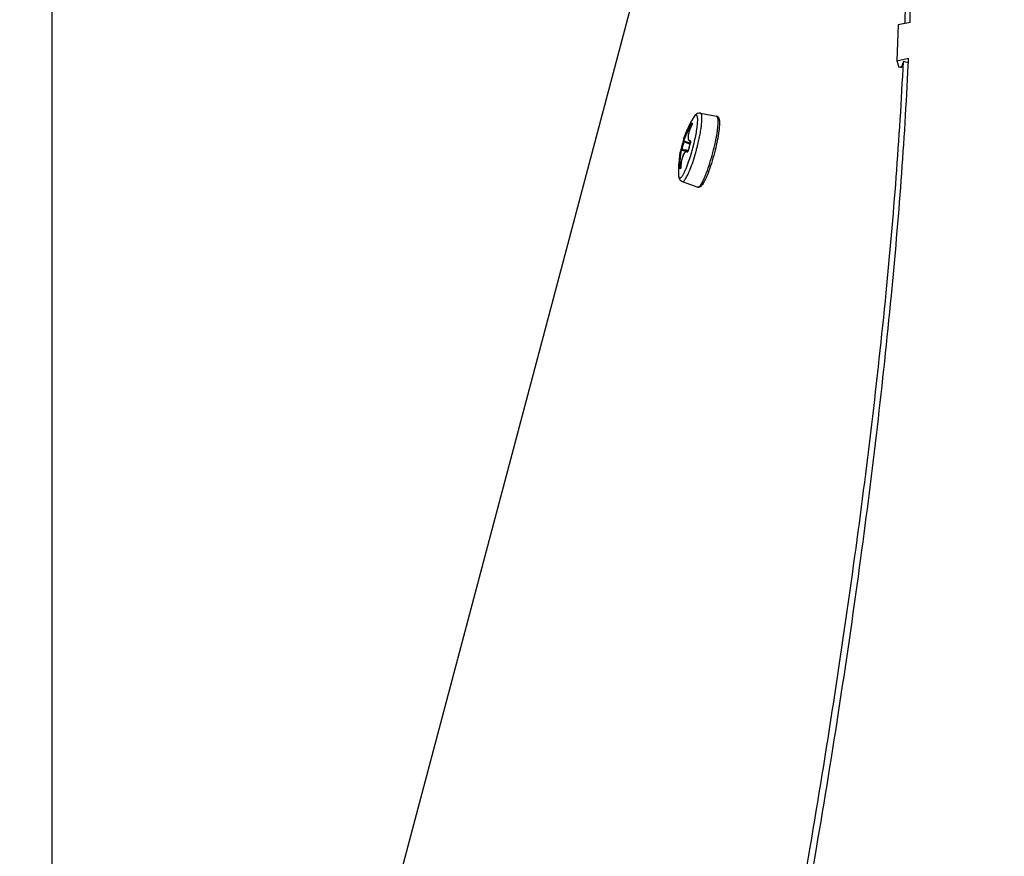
# Model space of a CAD drawing. Header units: millimetres. Extents: x 0 to 420, y 0 to 297.
# Tile 266 of 514: x 226 to 238, y 234 to 244. Entities that reach past the tile are written whole.
import ezdxf

# ---------------------------------------------------------------- set-up
doc = ezdxf.new("R2010")
doc.units = ezdxf.units.MM
doc.header["$LTSCALE"] = 23.1
doc.layers.get('0').update_dxf_attribs({"linetype": 'CONTINUOUS'})
doc.layers.add('DIM_PILOTEES', color=7, linetype='CONTINUOUS')
doc.styles.get("Standard").update_dxf_attribs({"font": 'txt', "width": 0.7})
doc.dimstyles.new('DIMSTYLE_1', dxfattribs={"dimtxt": 2.5, "dimasz": 3.5, "dimexe": 2, "dimexo": 0, "dimtad": 1, "dimdec": 0, "dimlfac": 10, "dimdsep": 46, "dimtxsty": 'Standard', "dimblk": '_FILLED', "dimblk1": '_FILLED', "dimblk2": '_FILLED', "dimcen": 0.09, "dimazin": 2, "dimtp": 1.2, "dimtm": 1.2, "dimtfac": 1, "dimtdec": 0, "dimtofl": 0, "dimtmove": 0, "dimatfit": 3, "dimldrblk": '_FILLED', "dimfxl": 0, "dimtolj": 1, "dimarcsym": 0})
doc.dimstyles.new('DIMSTYLE_2', dxfattribs={"dimtxt": 2.5, "dimasz": 3.5, "dimexe": 2, "dimexo": 0, "dimtad": 1, "dimdec": 0, "dimlfac": 10, "dimdsep": 46, "dimtxsty": 'Standard', "dimblk": '_FILLED', "dimblk1": '_FILLED', "dimblk2": '_FILLED', "dimcen": 0.09, "dimazin": 2, "dimtp": 0.5, "dimtm": 0.5, "dimtfac": 1, "dimtdec": 0, "dimtofl": 0, "dimtmove": 0, "dimatfit": 3, "dimldrblk": '_FILLED', "dimfxl": 0, "dimtolj": 1, "dimarcsym": 0})
doc.dimstyles.new('DIMSTYLE_4', dxfattribs={"dimtxt": 2.5, "dimasz": 3.5, "dimexe": 2, "dimexo": 0, "dimtad": 1, "dimdec": 0, "dimlfac": 10, "dimdsep": 46, "dimtxsty": 'Standard', "dimblk": '_FILLED', "dimblk1": '_FILLED', "dimblk2": '_FILLED', "dimcen": 0.09, "dimazin": 2, "dimtp": 0.8, "dimtm": 0.8, "dimtfac": 1, "dimtdec": 0, "dimtofl": 0, "dimtmove": 0, "dimatfit": 3, "dimldrblk": '_FILLED', "dimfxl": 0, "dimtolj": 1, "dimarcsym": 0})

# ---------------------------------------------------------------- blocks, each defined once
blk = doc.blocks.new('_FILLED')
at = {"color": 0, "linetype": 'ByBlock'}
blk.add_solid([(0, 0), (-1, 0.1429), (-1, -0.1429)], dxfattribs=at)
blk = doc.blocks.new('*D1')
at = {"layer": 'DIM_PILOTEES', "color": 2, "linetype": 'Continuous'}
for p, q in [((273.915, 254.209), (213.22, 254.209)), ((215.22, 254.209), (215.22, 191.828)), ((215.22, 129.447), (215.22, 191.828)), ((273.941, 129.447), (213.22, 129.447))]:
    blk.add_line(p, q, dxfattribs=at)
at = {"layer": 'DIM_PILOTEES', "color": 2, "linetype": 'Continuous', "xscale": 3.5, "yscale": 3.5, "zscale": 3.5}
for p, rotation in [((215.22, 254.209), 90), ((215.22, 129.447), 270)]:
    blk.add_blockref('_FILLED', p, dxfattribs=dict(at, rotation=rotation))
at = {"layer": 'DIM_PILOTEES', "color": 2, "linetype": 'Continuous', "insert": (212.095, 191.664), "char_height": 2.5, "width": 10.98214, "attachment_point": 2, "rotation": 90, "line_spacing_factor": 0.9}
blk.add_mtext('{\\ftxt;\\W0.0001;\\H0.0001;\\~}{\\ftxt;\\W2.9285714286;\\H2.5; }{\\ftxt;\\W0.0001;\\H0.0001;\\~}', dxfattribs=at)
blk = doc.blocks.new('*D2')
at = {"layer": 'DIM_PILOTEES', "color": 2, "linetype": 'Continuous'}
for p, q in [((226.388, 206.153), (226.388, 267.862)), ((243.295, 226.496), (243.295, 267.862)), ((226.388, 265.862), (218.888, 265.862)), ((218.888, 265.862), (234.841, 265.862)), ((250.795, 265.862), (234.841, 265.862)), ((243.295, 265.862), (250.795, 265.862))]:
    blk.add_line(p, q, dxfattribs=at)
at = {"layer": 'DIM_PILOTEES', "color": 2, "linetype": 'Continuous', "xscale": 3.5, "yscale": 3.5, "zscale": 3.5}
blk.add_blockref('_FILLED', (226.388, 265.862), dxfattribs=at)
at = {"layer": 'DIM_PILOTEES', "color": 2, "linetype": 'Continuous', "xscale": 3.5, "yscale": 3.5, "zscale": 3.5, "rotation": 180}
blk.add_blockref('_FILLED', (243.295, 265.862), dxfattribs=at)
at = {"layer": 'DIM_PILOTEES', "color": 2, "linetype": 'Continuous', "insert": (235.55, 268.987), "char_height": 2.5, "width": 8.03571, "attachment_point": 2, "line_spacing_factor": 0.9}
blk.add_mtext('{\\ftxt;\\W0.0001;\\H0.0001;\\~}{\\ftxt;\\W2.1428571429;\\H2.5; }{\\ftxt;\\W0.0001;\\H0.0001;\\~}', dxfattribs=at)
blk = doc.blocks.new('*D9')
at = {"layer": 'DIM_PILOTEES', "color": 2, "linetype": 'Continuous'}
for p, q in [((226.388, 206.153), (226.388, 279.964)), ((276.221, 241.558), (276.221, 279.964)), ((226.388, 277.964), (251.305, 277.964)), ((276.221, 277.964), (251.305, 277.964))]:
    blk.add_line(p, q, dxfattribs=at)
at = {"layer": 'DIM_PILOTEES', "color": 2, "linetype": 'Continuous', "xscale": 3.5, "yscale": 3.5, "zscale": 3.5, "rotation": 180}
blk.add_blockref('_FILLED', (226.388, 277.964), dxfattribs=at)
at = {"layer": 'DIM_PILOTEES', "color": 2, "linetype": 'Continuous', "xscale": 3.5, "yscale": 3.5, "zscale": 3.5}
blk.add_blockref('_FILLED', (276.221, 277.964), dxfattribs=at)
at = {"layer": 'DIM_PILOTEES', "color": 2, "linetype": 'Continuous', "insert": (253.158, 281.089), "char_height": 2.5, "width": 8.83929, "attachment_point": 2, "line_spacing_factor": 0.9}
blk.add_mtext('{\\ftxt;\\W0.0001;\\H0.0001;\\~}{\\ftxt;\\W2.3571428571;\\H2.5; }{\\ftxt;\\W0.0001;\\H0.0001;\\~}', dxfattribs=at)

msp = doc.modelspace()

# ---------------------------------------------------------------- linework, layer by layer
at = {"color": 7, "linetype": 'Continuous'}
for p, q in [((235.0066, 250.4856), (229.2384, 228.7667)), ((236.6737, 243.9099), (236.6996, 243.8321)), ((236.7558, 243.8988), (236.7269, 243.8239)), ((236.8158, 243.8829), (236.7558, 243.8988)), ((236.6996, 243.8321), (236.7326, 243.8388)), ((236.7269, 243.8239), (236.7275, 243.8377)), ((234.284, 243.2704), (234.4811, 243.2364)), ((234.177, 243.1239), (234.167, 243.1276)), ((234.1819, 243.134), (234.1749, 243.1366)), ((234.1749, 243.1366), (234.1827, 243.1359)), ((234.1794, 243.1282), (234.1792, 243.1283)), ((234.1807, 243.1308), (234.1839, 243.138)), ((234.0843, 242.9307), (234.0833, 242.9245)), ((234.0834, 242.9351), (234.1587, 242.9063)), ((234.0845, 242.9341), (234.0843, 242.9307)), ((234.0844, 242.9347), (234.0845, 242.9341)), ((234.1518, 242.9288), (234.1574, 242.926)), ((234.1572, 242.9261), (234.1574, 242.926)), ((234.1572, 242.9261), (234.1631, 242.9238)), ((234.1574, 242.926), (234.1609, 242.9251)), ((234.0475, 242.8295), (234.0578, 242.8275)), ((234.0528, 242.8193), (234.1189, 242.8091)), ((234.1292, 242.8094), (234.1327, 242.8089)), ((234.1294, 242.8094), (234.1292, 242.8094)), ((234.1343, 242.8101), (234.1359, 242.8152)), ((234.1366, 242.818), (234.1359, 242.8181)), ((234.1623, 242.9158), (234.1616, 242.9159)), ((234.4356, 242.79), (234.4367, 242.794)), ((234.0402, 242.5947), (234.0244, 242.5967)), ((234.0449, 242.6158), (234.0333, 242.6177)), ((234.0449, 242.6158), (234.0333, 242.6177)), ((234.0355, 242.6064), (234.0356, 242.6064)), ((234.0399, 242.6058), (234.0356, 242.6064)), ((234.0356, 242.6064), (234.0359, 242.6063)), ((234.0356, 242.6064), (234.0359, 242.6063)), ((234.0439, 242.6053), (234.0399, 242.6058)), ((234.0442, 242.6053), (234.0451, 242.6135)), ((234.0452, 242.6162), (234.045, 242.6161)), ((234.1085, 242.595), (234.1087, 242.5954)), ((234.0631, 242.4385), (234.2511, 242.3703))]:
    msp.add_line(p, q, dxfattribs=at)
at = {"color": 3, "linetype": 'Continuous'}
for p, q in [((236.8362, 244.3765), (236.6914, 244.3466)), ((236.6914, 244.3466), (236.6737, 243.9099)), ((236.6737, 243.9099), (236.8186, 243.9393)), ((236.8144, 243.8554), (236.8158, 243.8829)), ((236.8147, 243.8562), (236.816, 243.8836)), ((236.816, 243.8836), (236.8186, 243.9393))]:
    msp.add_line(p, q, dxfattribs=at)
at = {"color": 7, "linetype": 'Continuous'}
for points in [[(234.1732, 243.1164), (234.1663, 243.1018), (234.16, 243.0873), (234.1543, 243.0728), (234.1492, 243.0586), (234.1447, 243.0447), (234.1409, 243.0312), (234.1378, 243.0181), (234.1354, 243.0056), (234.1338, 242.9936), (234.133, 242.9824), (234.1329, 242.972), (234.1338, 242.9624), (234.1355, 242.9536), (234.1381, 242.9458), (234.1417, 242.9389), (234.1463, 242.9332), (234.1518, 242.9288)], [(234.1848, 243.1424), (234.1848, 243.1423), (234.1848, 243.142), (234.1847, 243.1415), (234.1845, 243.1408), (234.1842, 243.1398), (234.1838, 243.1388), (234.1834, 243.1376), (234.1829, 243.1363), (234.1823, 243.1348), (234.1817, 243.1333), (234.1809, 243.1317), (234.1801, 243.13), (234.1732, 243.1164)], [(234.0712, 242.921), (234.0686, 242.912), (234.066, 242.903), (234.0635, 242.894), (234.061, 242.8849), (234.0594, 242.8787)], [(234.0742, 242.9309), (234.0734, 242.9281), (234.0712, 242.921)], [(234.0754, 242.9349), (234.0746, 242.9323), (234.0742, 242.9309)], [(234.0772, 242.9417), (234.077, 242.9412), (234.0768, 242.9403), (234.0766, 242.9394), (234.0763, 242.9384), (234.076, 242.9373), (234.0757, 242.9361), (234.0754, 242.9349)], [(234.0792, 242.9571), (234.079, 242.9566), (234.0786, 242.9554), (234.0782, 242.9542), (234.0779, 242.9531), (234.0776, 242.9521), (234.0774, 242.9511), (234.0772, 242.9501), (234.077, 242.9492), (234.0768, 242.9483), (234.0767, 242.9474), (234.0766, 242.9465), (234.0766, 242.9454), (234.0766, 242.9443), (234.0768, 242.9429)], [(234.0768, 242.9429), (234.0773, 242.9413), (234.0781, 242.9396), (234.0793, 242.9378), (234.081, 242.9363), (234.083, 242.9352), (234.0834, 242.9351)], [(234.1632, 242.9244), (234.163, 242.9228), (234.1628, 242.921), (234.1624, 242.919), (234.1618, 242.9169), (234.1615, 242.9159)], [(234.163, 242.9277), (234.163, 242.9277), (234.1631, 242.9274), (234.1632, 242.9267), (234.1632, 242.9257), (234.1632, 242.9244)], [(234.0448, 242.8172), (234.0436, 242.8161), (234.0427, 242.815), (234.0421, 242.814), (234.0416, 242.8132), (234.0412, 242.8124), (234.0409, 242.8116), (234.0407, 242.8109), (234.0404, 242.8101), (234.0402, 242.8093), (234.04, 242.8085), (234.0398, 242.8077), (234.0396, 242.8068), (234.0394, 242.8058), (234.0393, 242.8051)], [(234.0489, 242.8358), (234.0471, 242.8275), (234.0467, 242.826), (234.0464, 242.8246), (234.0461, 242.8232), (234.0458, 242.8219), (234.0454, 242.8207), (234.0451, 242.8195), (234.0449, 242.8184), (234.0446, 242.8174), (234.0445, 242.8169)], [(234.0528, 242.8193), (234.0524, 242.8194), (234.0503, 242.8194), (234.0483, 242.819), (234.0464, 242.8183), (234.0448, 242.8172)], [(234.1294, 242.8094), (234.1232, 242.8097), (234.1158, 242.8086), (234.1086, 242.8057), (234.1017, 242.8014), (234.0952, 242.7955), (234.0891, 242.7885), (234.0834, 242.7802), (234.078, 242.7707), (234.073, 242.7602), (234.0683, 242.7487), (234.064, 242.7362), (234.0601, 242.7228), (234.0565, 242.7087), (234.0534, 242.6939), (234.0507, 242.6785), (234.0485, 242.6627), (234.0468, 242.6465), (234.0456, 242.63), (234.045, 242.6161)], [(234.0594, 242.8787), (234.0577, 242.8723), (234.0554, 242.8632), (234.0532, 242.8541), (234.051, 242.8449), (234.0489, 242.8358)], [(234.1328, 242.809), (234.1322, 242.808), (234.1317, 242.8072), (234.1313, 242.8067), (234.1311, 242.8065)], [(234.1359, 242.8181), (234.1357, 242.8173), (234.1352, 242.8154), (234.1346, 242.8135), (234.134, 242.8118), (234.1334, 242.8103), (234.1328, 242.809)], [(234.1478, 242.8673), (234.1462, 242.861), (234.1439, 242.852), (234.1416, 242.8428), (234.1395, 242.8337), (234.1374, 242.8246), (234.1359, 242.8181)], [(234.1615, 242.9159), (234.1597, 242.9098), (234.157, 242.9008), (234.1545, 242.8918), (234.1519, 242.8827), (234.1495, 242.8737), (234.1478, 242.8673)], [(234.044, 242.6055), (234.0437, 242.6042), (234.0435, 242.6031), (234.0433, 242.6021), (234.043, 242.6013), (234.0429, 242.6008)], [(234.045, 242.6161), (234.0449, 242.6158), (234.0449, 242.6139), (234.0447, 242.612), (234.0446, 242.6102), (234.0444, 242.6085), (234.0442, 242.6069), (234.044, 242.6055)]]:
    msp.add_lwpolyline(points, dxfattribs=at)
for centre, radius, start, end in [((235.2887, 242.5577), 1.2738, 149.25584, 161.72292), ((234.0836, 243.1781), 0.1081, 332.51661, 334.01668), ((235.2804, 242.5588), 1.2517, 163.01304, 165.30983), ((239.8816, 257.7706), 15.9382, 248.66641, 248.94597), ((234.1654, 242.9486), 0.024, 259.31935, 264.64592), ((234.1102, 242.9317), 0.0544, 344.12111, 347.61504), ((234.1163, 242.9304), 0.0482, 347.57574, 351.93704), ((235.2888, 242.5589), 1.2736, 168.85188, 181.00168), ((235.2806, 242.5588), 1.2519, 165.31052, 167.60712), ((231.7952, 227.0549), 15.9341, 81.55362, 81.83622), ((234.1258, 242.7875), 0.0221, 77.77369, 80.66987), ((234.1257, 242.7868), 0.0229, 72.73776, 77.75646), ((234.0943, 242.8258), 0.043, 336.05288, 338.59718), ((234.0822, 242.83), 0.0558, 344.63617, 347.52535), ((235.4104, 242.5363), 1.3045, 165.31059, 167.53214), ((235.4096, 242.5365), 1.3037, 163.08744, 165.30992), ((234.1091, 242.932), 0.0556, 343.08788, 344.14224), ((231.7466, 243.4989), 2.531, 344.00808, 345.31256), ((231.7617, 243.4952), 2.5154, 345.307, 346.47574), ((231.5758, 243.5443), 2.7557, 344.20518, 345.31151), ((231.5889, 243.541), 2.7422, 345.30835, 346.2586), ((233.9734, 242.616), 0.0716, 351.07428, 351.40751), ((233.9405, 242.6196), 0.1048, 356.67483, 358.12331)]:
    msp.add_arc(centre, radius, start, end, dxfattribs=at)
for points, knots in [([(236.7754, 244.3641), (236.7906, 244.7824), (236.8073, 245.5756), (236.786, 246.6985), (236.7176, 247.6848), (236.6027, 248.5303), (236.4419, 249.2314), (236.2615, 249.719), (236.0876, 250.027), (235.9169, 250.2559), (235.7565, 250.39), (235.6415, 250.4468)], [0, 0, 0, 0, 0.1968364, 0.3730049, 0.5279836, 0.6615322, 0.7738308, 0.8657617, 0.9047603, 0.9396756, 1, 1, 1, 1]), ([(234.9239, 230.5118), (235.1726, 231.7812), (235.6221, 234.23), (236.1678, 237.7554), (236.5532, 240.9466), (236.7112, 242.9593), (236.7558, 243.8988)], [0, 0, 0, 0, 0.286988, 0.5523031, 0.7913217, 1, 1, 1, 1]), ([(234.284, 243.2704), (234.2726, 243.2724), (234.2504, 243.2695), (234.2259, 243.2523), (234.2082, 243.2316), (234.1986, 243.2167), (234.1939, 243.2088)], [0, 0, 0, 0, 0.2991993, 0.5417728, 0.7621342, 1, 1, 1, 1]), ([(234.2074, 242.9069), (234.2145, 242.9366), (234.2271, 242.9934), (234.2394, 243.0629), (234.2462, 243.1135), (234.2495, 243.1464), (234.2511, 243.1752), (234.2512, 243.1997), (234.2496, 243.2193), (234.2468, 243.2326), (234.2434, 243.2405), (234.2407, 243.2446), (234.2375, 243.2473), (234.2322, 243.2491), (234.2241, 243.2466), (234.2148, 243.2385), (234.2043, 243.2256), (234.1975, 243.2149), (234.1939, 243.2088)], [0, 0, 0, 0, 0.2235643, 0.4266184, 0.5168981, 0.5980029, 0.6688868, 0.7287122, 0.7769259, 0.8134355, 0.8275543, 0.8392645, 0.849155, 0.8582098, 0.8784629, 0.9075417, 0.9478987, 1, 1, 1, 1]), ([(234.2525, 242.8896), (234.2586, 242.9144), (234.2697, 242.9628), (234.2836, 243.0329), (234.2939, 243.0972), (234.3005, 243.1535), (234.3028, 243.1945), (234.3022, 243.2219), (234.3008, 243.238), (234.2983, 243.251), (234.2949, 243.2609), (234.2904, 243.2677), (234.286, 243.2701), (234.284, 243.2704)], [0, 0, 0, 0, 0.1955481, 0.3803466, 0.548483, 0.6946319, 0.8143655, 0.863292, 0.9045713, 0.9381601, 0.9643397, 0.9840977, 1, 1, 1, 1]), ([(234.4811, 243.2364), (234.4847, 243.2357), (234.4915, 243.2332), (234.5019, 243.2244), (234.5098, 243.2094), (234.5142, 243.1888), (234.5162, 243.1646), (234.5161, 243.136), (234.5141, 243.1029), (234.5102, 243.0654), (234.5066, 243.0391), (234.5045, 243.0253)], [0, 0, 0, 0, 0.0490203, 0.0942114, 0.1783408, 0.2675573, 0.3734953, 0.4998822, 0.6472298, 0.8145418, 1, 1, 1, 1]), ([(234.4871, 243.0299), (234.4894, 243.0445), (234.4934, 243.0724), (234.4977, 243.112), (234.5001, 243.1469), (234.5005, 243.1765), (234.4992, 243.1976), (234.4969, 243.2117), (234.4938, 243.224), (234.488, 243.2352), (234.4811, 243.2364)], [0, 0, 0, 0, 0.2089268, 0.3972806, 0.5624326, 0.7022396, 0.815212, 0.8614641, 0.9009798, 1, 1, 1, 1]), ([(234.0792, 242.9571), (234.0822, 242.9663), (234.0916, 242.9892), (234.1089, 243.029), (234.1316, 243.078), (234.1485, 243.113), (234.1573, 243.1311)], [0, 0, 0, 0, 0.1517158, 0.3889685, 0.6834347, 1, 1, 1, 1]), ([(234.0834, 242.9351), (234.083, 242.9352), (234.0833, 242.9372), (234.0839, 242.9397), (234.0856, 242.9448), (234.088, 242.9513), (234.0913, 242.9597), (234.0972, 242.9741), (234.1064, 242.9955), (234.1193, 243.0246), (234.1341, 243.0573), (234.1502, 243.0921), (234.1613, 243.1157), (234.167, 243.1276)], [0, 0, 0, 0, 0.0056688, 0.0203738, 0.0446032, 0.0782676, 0.1210945, 0.1726659, 0.2997112, 0.4535965, 0.6270433, 0.8119354, 1, 1, 1, 1]), ([(234.1794, 243.1282), (234.1734, 243.1167), (234.1624, 243.0936), (234.149, 243.0589), (234.1394, 243.0262), (234.1341, 242.9968), (234.1333, 242.9721), (234.1369, 242.953), (234.1463, 242.9395), (234.156, 242.9369), (234.1604, 242.9369)], [0, 0, 0, 0, 0.1836969, 0.3606651, 0.5234047, 0.6651218, 0.7809181, 0.8695649, 0.9369169, 1, 1, 1, 1]), ([(234.1696, 243.1506), (234.1694, 243.1507), (234.1687, 243.1501), (234.1677, 243.149), (234.1664, 243.1471), (234.1641, 243.1436), (234.161, 243.1382), (234.1586, 243.1336), (234.1573, 243.1311)], [0, 0, 0, 0, 0.0335089, 0.099626, 0.1978376, 0.324512, 0.6417852, 1, 1, 1, 1]), ([(234.1573, 243.1311), (234.1577, 243.1312), (234.1589, 243.1309), (234.161, 243.1303), (234.1638, 243.1291), (234.1659, 243.1281), (234.167, 243.1276)], [0, 0, 0, 0, 0.1092436, 0.3327559, 0.6436718, 1, 1, 1, 1]), ([(234.1749, 243.1366), (234.1745, 243.1367), (234.1732, 243.1357), (234.1715, 243.1339), (234.1692, 243.131), (234.1678, 243.1288), (234.167, 243.1276)], [0, 0, 0, 0, 0.1139683, 0.3418728, 0.6526876, 1, 1, 1, 1]), ([(234.1696, 243.1506), (234.1684, 243.1482), (234.1679, 243.142), (234.1724, 243.1376), (234.1749, 243.1366)], [0, 0, 0, 0, 0.5009691, 1, 1, 1, 1]), ([(234.1696, 243.1506), (234.1707, 243.1506), (234.176, 243.1502), (234.1812, 243.1493), (234.1854, 243.1486)], [0, 0, 0, 0, 0.2040623, 1, 1, 1, 1]), ([(234.1839, 243.138), (234.1848, 243.1405), (234.1859, 243.143), (234.1864, 243.1484), (234.1854, 243.1486)], [0, 0, 0, 0, 0.7136393, 1, 1, 1, 1]), ([(234.0732, 242.9274), (234.0732, 242.9274), (234.0736, 242.9273), (234.0741, 242.9273), (234.0751, 242.9269), (234.0769, 242.9265), (234.0797, 242.9256), (234.082, 242.9249), (234.0833, 242.9245)], [0, 0, 0, 0, 0.0202368, 0.0780174, 0.17144, 0.2968333, 0.6216055, 1, 1, 1, 1]), ([(234.1604, 242.9369), (234.1599, 242.9351), (234.1598, 242.9311), (234.1618, 242.9277), (234.1632, 242.9264)], [0, 0, 0, 0, 0.5051197, 1, 1, 1, 1]), ([(234.164, 242.9236), (234.1643, 242.9254), (234.1648, 242.9295), (234.1634, 242.9369), (234.1604, 242.9369)], [0, 0, 0, 0, 0.3776404, 1, 1, 1, 1]), ([(234.4367, 242.794), (234.4473, 242.8346), (234.4661, 242.9129), (234.4811, 242.9919), (234.4871, 243.0299)], [0, 0, 0, 0, 0.5220848, 1, 1, 1, 1]), ([(234.5045, 243.0253), (234.4988, 242.9874), (234.484, 242.9081), (234.4653, 242.8297), (234.4546, 242.7889)], [0, 0, 0, 0, 0.4763033, 1, 1, 1, 1]), ([(234.0231, 242.619), (234.0243, 242.6393), (234.0267, 242.6782), (234.0308, 242.7316), (234.0349, 242.7733), (234.0376, 242.7966), (234.0393, 242.8051)], [0, 0, 0, 0, 0.3267542, 0.6254959, 0.8594681, 1, 1, 1, 1]), ([(234.0333, 242.6177), (234.0342, 242.6305), (234.036, 242.6559), (234.0389, 242.6929), (234.0418, 242.7275), (234.0442, 242.754), (234.0461, 242.7728), (234.0473, 242.7847), (234.0485, 242.7949), (234.0495, 242.8035), (234.0505, 242.8101), (234.0513, 242.8152), (234.0519, 242.8175), (234.0524, 242.8194), (234.0528, 242.8193)], [0, 0, 0, 0, 0.1903317, 0.3761997, 0.5496692, 0.702996, 0.7698931, 0.8292533, 0.8804329, 0.9229034, 0.9562608, 0.9802342, 0.9947109, 1, 1, 1, 1]), ([(234.1245, 242.7997), (234.1203, 242.8015), (234.1101, 242.8027), (234.0953, 242.7942), (234.0825, 242.7781), (234.0708, 242.7552), (234.0607, 242.726), (234.0528, 242.6921), (234.0474, 242.6549), (234.0456, 242.6292), (234.0452, 242.6162)], [0, 0, 0, 0, 0.0620352, 0.1318701, 0.2237919, 0.3419689, 0.4845189, 0.6463259, 0.8206032, 1, 1, 1, 1]), ([(234.0578, 242.8275), (234.0576, 242.8266), (234.0566, 242.8237), (234.0556, 242.8208), (234.0544, 242.819)], [0, 0, 0, 0, 0.3047109, 1, 1, 1, 1]), ([(234.1087, 242.5953), (234.1219, 242.6265), (234.1472, 242.6947), (234.1689, 242.7642), (234.1796, 242.8016)], [0, 0, 0, 0, 0.4654057, 1, 1, 1, 1]), ([(234.1244, 242.7997), (234.1249, 242.8015), (234.1267, 242.8049), (234.13, 242.8069), (234.1318, 242.8074)], [0, 0, 0, 0, 0.5062987, 1, 1, 1, 1]), ([(234.1245, 242.7997), (234.1259, 242.799), (234.1291, 242.8009), (234.1315, 242.8044), (234.1329, 242.8069), (234.1335, 242.8084)], [0, 0, 0, 0, 0.3536679, 0.641563, 1, 1, 1, 1]), ([(234.1586, 242.5876), (234.1713, 242.6196), (234.1958, 242.688), (234.217, 242.7574), (234.2274, 242.7942)], [0, 0, 0, 0, 0.4733473, 1, 1, 1, 1]), ([(234.3587, 242.5465), (234.3732, 242.5845), (234.4007, 242.6652), (234.4243, 242.747), (234.4356, 242.79)], [0, 0, 0, 0, 0.4779291, 1, 1, 1, 1]), ([(234.4546, 242.7889), (234.4431, 242.7451), (234.4192, 242.6621), (234.391, 242.5803), (234.3762, 242.5419)], [0, 0, 0, 0, 0.5236242, 1, 1, 1, 1]), ([(234.0154, 242.5366), (234.0156, 242.5272), (234.0163, 242.5142), (234.0195, 242.4987), (234.0225, 242.4906), (234.0262, 242.4849), (234.0313, 242.4817), (234.0373, 242.4818), (234.0434, 242.4849), (234.0499, 242.4904), (234.057, 242.4983), (234.0647, 242.5087), (234.0762, 242.5271), (234.0914, 242.556), (234.1026, 242.5811), (234.1085, 242.595)], [0, 0, 0, 0, 0.1407952, 0.1940387, 0.2362917, 0.268961, 0.2954244, 0.3217783, 0.3541824, 0.3961029, 0.4489845, 0.5133198, 0.5891378, 0.774046, 1, 1, 1, 1]), ([(234.0231, 242.619), (234.023, 242.6163), (234.0228, 242.6111), (234.0229, 242.6043), (234.0233, 242.5996), (234.0238, 242.5975), (234.0242, 242.5968), (234.0244, 242.5967)], [0, 0, 0, 0, 0.3673572, 0.6871648, 0.9078002, 0.969928, 1, 1, 1, 1]), ([(234.0231, 242.6191), (234.0234, 242.6188), (234.0246, 242.6186), (234.0267, 242.6182), (234.0298, 242.6179), (234.0321, 242.6177), (234.0333, 242.6177)], [0, 0, 0, 0, 0.1074004, 0.3315417, 0.6433553, 1, 1, 1, 1]), ([(234.0244, 242.5967), (234.0245, 242.5994), (234.027, 242.6049), (234.0329, 242.6067), (234.0355, 242.6064)], [0, 0, 0, 0, 0.5012624, 1, 1, 1, 1]), ([(234.0333, 242.6177), (234.0335, 242.6153), (234.0337, 242.6119), (234.0347, 242.6083), (234.0352, 242.6069), (234.0356, 242.6065)], [0, 0, 0, 0, 0.6301688, 0.8621369, 1, 1, 1, 1]), ([(234.0356, 242.6065), (234.0356, 242.6065), (234.0356, 242.6065), (234.0356, 242.6065), (234.0356, 242.6064)], [0, 0, 0, 0, 0.5088995, 1, 1, 1, 1]), ([(234.0402, 242.5947), (234.0406, 242.5946), (234.0416, 242.5955), (234.043, 242.5989), (234.0438, 242.6023), (234.0442, 242.6048)], [0, 0, 0, 0, 0.1093466, 0.3107289, 1, 1, 1, 1]), ([(234.0631, 242.4385), (234.0656, 242.4375), (234.0725, 242.4381), (234.0821, 242.4451), (234.0927, 242.4567), (234.1044, 242.4736), (234.1171, 242.4955), (234.1306, 242.5222), (234.1447, 242.5534), (234.1539, 242.5758), (234.1586, 242.5876)], [0, 0, 0, 0, 0.044139, 0.1047286, 0.1899148, 0.3017702, 0.4401637, 0.6039381, 0.7913007, 1, 1, 1, 1]), ([(234.0154, 242.5366), (234.0156, 242.5275), (234.0165, 242.5098), (234.0216, 242.483), (234.0344, 242.4559), (234.0522, 242.4424), (234.0631, 242.4385)], [0, 0, 0, 0, 0.2378658, 0.4582277, 0.7008021, 1, 1, 1, 1]), ([(234.2511, 242.3703), (234.2577, 242.3679), (234.2683, 242.3747), (234.277, 242.3839), (234.286, 242.3949), (234.2976, 242.4125), (234.312, 242.4385), (234.3272, 242.4699), (234.3431, 242.5065), (234.3534, 242.5327), (234.3587, 242.5465)], [0, 0, 0, 0, 0.0990268, 0.1385401, 0.1847939, 0.2977641, 0.4375685, 0.6027188, 0.7910721, 1, 1, 1, 1]), ([(234.3762, 242.5419), (234.3711, 242.5289), (234.3612, 242.5042), (234.346, 242.4698), (234.3312, 242.44), (234.3171, 242.4152), (234.3034, 242.3951), (234.2894, 242.3794), (234.2751, 242.3703), (234.2617, 242.3678), (234.2545, 242.369), (234.2511, 242.3703)], [0, 0, 0, 0, 0.1854618, 0.352778, 0.5001318, 0.626521, 0.7324587, 0.8217132, 0.905713, 0.9510975, 1, 1, 1, 1])]:
    msp.add_open_spline(points, degree=3, knots=knots, dxfattribs=at)
at = {"color": 3, "linetype": 'Continuous'}
for points, knots in [([(236.8362, 244.3765), (236.8536, 244.8685), (236.8702, 245.7909), (236.8332, 247.0794), (236.7331, 248.1733), (236.6134, 248.8322), (236.537, 249.1242)], [0, 0, 0, 0, 0.3096122, 0.5799981, 0.8101744, 1, 1, 1, 1]), ([(234.9845, 230.5096), (235.2424, 231.7746), (235.7002, 234.2154), (236.2415, 237.731), (236.6172, 240.9129), (236.7706, 242.9193), (236.8147, 243.8562)], [0, 0, 0, 0, 0.2872494, 0.5524539, 0.7913053, 1, 1, 1, 1])]:
    msp.add_open_spline(points, degree=3, knots=knots, dxfattribs=at)
at = {"color": 7, "linetype": 'Continuous'}
for points in [[(234.1854, 243.1486), (234.1842, 243.1464), (234.1839, 243.1436), (234.1846, 243.1413)], [(234.0402, 242.5947), (234.0402, 242.5971), (234.0413, 242.5997), (234.043, 242.6014)]]:
    msp.add_open_spline(points, degree=3, dxfattribs=at)

# ---------------------------------------------------------------- dimensions: what is measured, and where the dimension line sits
at = {"layer": 'DIM_PILOTEES', "color": 2, "linetype": 'Continuous'}
for base, p1, p2, angle, text, dimstyle, picture, middle in [((226.3883, 277.9641), (276.2211, 241.5579), (226.3883, 206.1532), 180, '{\\ftxt;\\W0.0001;\\H0.0001;\\~}{\\ftxt;\\W2.3571428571;\\H2.5; }{\\ftxt;\\W0.0001;\\H0.0001;\\~}', 'DIMSTYLE_4', '*D9', (252.8009, 277.9641)), ((226.3883, 265.8625), (243.2945, 226.4959), (226.3883, 206.1532), 180, '{\\ftxt;\\W0.0001;\\H0.0001;\\~}{\\ftxt;\\W2.1428571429;\\H2.5; }{\\ftxt;\\W0.0001;\\H0.0001;\\~}', 'DIMSTYLE_2', '*D2', (235.1932, 265.8625)), ((215.2201, 254.2086), (273.9407, 129.4471), (273.9153, 254.2086), 90, '{\\ftxt;\\W0.0001;\\H0.0001;\\~}{\\ftxt;\\W2.9285714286;\\H2.5; }{\\ftxt;\\W0.0001;\\H0.0001;\\~}', 'DIMSTYLE_1', '*D1', (215.2201, 191.3072))]:
    dim = msp.add_linear_dim(base=base, p1=p1, p2=p2, angle=angle, text=text, dimstyle=dimstyle, dxfattribs=at)
    dim.commit()
    dim.dimension.update_dxf_attribs({"geometry": picture, "text_midpoint": middle, "dimtype": 160})

doc.saveas('drawing.dxf')
